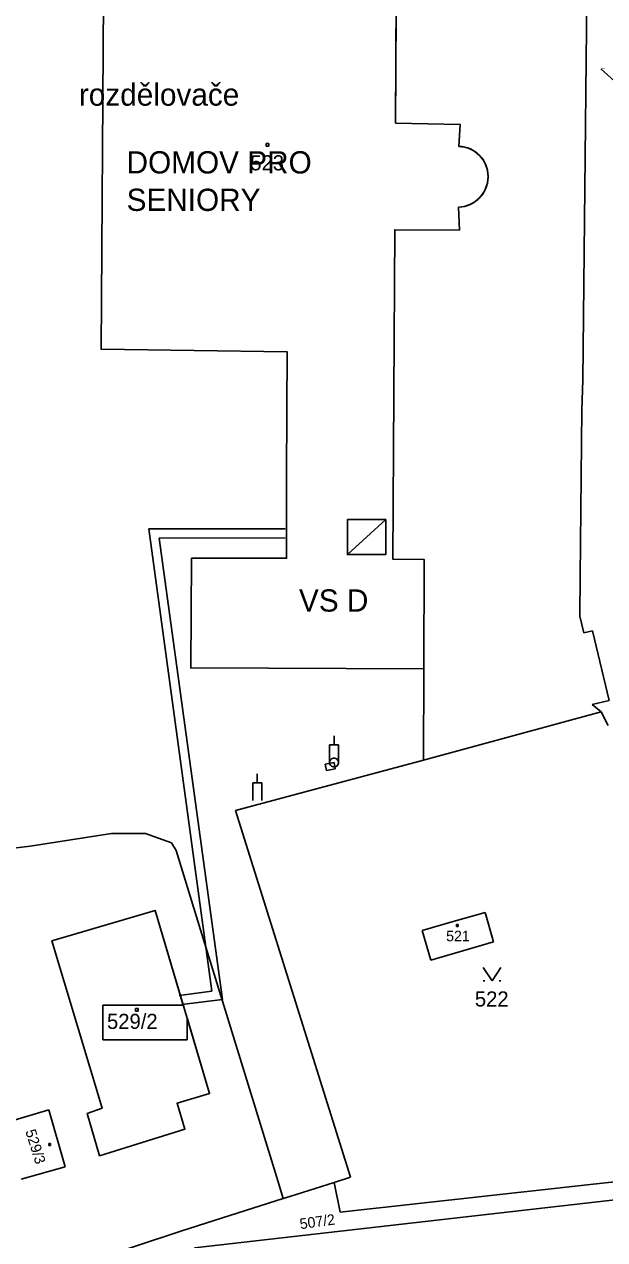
# Model space of a CAD drawing. Extents: x -468021 to -466942, y -1130484 to -1128584.
# Drawn here: x -467557.5 to -467492.3, y -1128861 to -1128724.4 of the extents above; entities that cross this region are included whole.
import ezdxf

# ---------------------------------------------------------------- set-up
doc = ezdxf.new("R2010")
doc.units = 0
for name, color, linetype in [('16-PLÁN-DPST', 7, 'Continuous'), ('21-Označení-odběrného-místa', 7, 'Continuous'), ('22-Odběrná místa-šrafy', 7, 'Continuous'), ('23-Popisy-budov', 7, 'Continuous'), ('DKM', 7, 'Continuous'), ('UT_SKUTEČNOST_staré', 7, 'Continuous')]:
    doc.layers.add(name, color=color, linetype=linetype)

# ---------------------------------------------------------------- blocks, each defined once
blk = doc.blocks.new('VYM10')
at = {"layer": '16-PLÁN-DPST'}
blk.add_line((0.027, 0.0246), (-0.0237, -0.0216), dxfattribs=at)
for points in [[(0.027, 0.0246), (-0.0237, -0.0216), (0.027, -0.0216), (0.027, 0.0246)], [(0.027, 0.0246), (-0.0237, 0.0246), (-0.0237, -0.0216), (0.027, 0.0246)]]:
    blk.add_lwpolyline(points, dxfattribs=at)
blk.add_lwpolyline([(-0.0237, -0.0216), (0.027, -0.0216), (0.027, 0.0246), (-0.0237, 0.0246)], close=True, dxfattribs=at)

msp = doc.modelspace()

# ---------------------------------------------------------------- linework, layer by layer
at = {"layer": '22-Odběrná místa-šrafy'}
for p, q in [((-467548.7, -1128838.56), (-467548.7, -1128834.68)), ((-467548.7, -1128834.68), (-467539.65, -1128834.68)), ((-467539.23, -1128836.1), (-467539.23, -1128838.56)), ((-467539.23, -1128838.56), (-467548.7, -1128838.56))]:
    msp.add_line(p, q, dxfattribs=at)
for points in [[(-467515.8, -1128735.53), (-467515.57, -1128698.65)], [(-467548.6, -1128721.64), (-467548.89, -1128760.95), (-467527.99, -1128761.23), (-467528.02, -1128767.71), (-467528.05, -1128775.32), (-467528.04, -1128784.44), (-467538.72, -1128784.44), (-467538.8, -1128796.77), (-467512.62, -1128796.87), (-467512.59, -1128784.58), (-467516.1, -1128784.54), (-467515.89, -1128747.52), (-467508.62, -1128747.55), (-467508.71, -1128744.98)], [(-467508.67, -1128738.14), (-467508.55, -1128735.67), (-467515.8, -1128735.53)], [(-467539.65, -1128834.68), (-467542.82, -1128824.03), (-467554.42, -1128827.46), (-467548.78, -1128846.27), (-467550.44, -1128846.87), (-467549.06, -1128851.61), (-467539.47, -1128848.61), (-467540.35, -1128845.7), (-467536.7, -1128844.62), (-467539.23, -1128836.1)]]:
    msp.add_lwpolyline(points, dxfattribs=at)
for centre, radius, start, end in [((-467508.76, -1128741.5), 3.36, 359.9999, 88.4048), ((-467508.85, -1128741.54), 3.45, 272.2616, 360), ((-467508.76, -1128741.5), 3.36, 358.5274, 359.9999), ((-467508.85, -1128741.54), 3.45, 359.1066, 360)]:
    msp.add_arc(centre, radius, start, end, dxfattribs=at)
at = {"layer": 'DKM'}
for p, q in [((-467515.8, -1128735.53), (-467515.57, -1128698.65)), ((-467494.22, -1128715.67), (-467494.76, -1128764.43)), ((-467548.6, -1128721.64), (-467548.89, -1128760.95)), ((-467492.71, -1128729.42), (-467490.83, -1128731.14)), ((-467508.55, -1128735.67), (-467515.8, -1128735.53)), ((-467508.67, -1128738.14), (-467508.55, -1128735.67)), ((-467530.34, -1128737.83), (-467530.04, -1128737.83)), ((-467530.34, -1128738.13), (-467530.34, -1128737.83)), ((-467530.04, -1128738.13), (-467530.34, -1128738.13)), ((-467530.04, -1128737.83), (-467530.04, -1128738.13)), ((-467508.62, -1128747.55), (-467508.71, -1128744.98)), ((-467515.89, -1128747.52), (-467516.1, -1128784.54)), ((-467515.89, -1128747.52), (-467508.62, -1128747.55)), ((-467527.99, -1128761.23), (-467548.89, -1128760.95)), ((-467528.02, -1128767.71), (-467527.99, -1128761.23)), ((-467494.87, -1128767.74), (-467494.76, -1128764.43)), ((-467528.05, -1128775.32), (-467528.02, -1128767.71)), ((-467495.06, -1128786.49), (-467494.87, -1128767.74)), ((-467528.04, -1128784.44), (-467528.05, -1128775.32)), ((-467538.8, -1128796.77), (-467538.72, -1128784.44)), ((-467528.04, -1128784.44), (-467538.72, -1128784.44)), ((-467516.1, -1128784.54), (-467512.59, -1128784.58)), ((-467512.59, -1128784.58), (-467512.62, -1128796.87)), ((-467495.06, -1128786.49), (-467495.07, -1128790.96)), ((-467495.07, -1128790.96), (-467494.62, -1128792.81)), ((-467493.67, -1128792.59), (-467494.62, -1128792.81)), ((-467493.67, -1128792.59), (-467491.8, -1128800.45)), ((-467512.62, -1128796.87), (-467538.8, -1128796.77)), ((-467512.65, -1128807.14), (-467512.62, -1128796.87)), ((-467493.71, -1128800.9), (-467491.8, -1128800.45)), ((-467492.69, -1128801.72), (-467512.65, -1128807.14)), ((-467492.69, -1128801.72), (-467493.71, -1128800.9)), ((-467491.89, -1128803.26), (-467492.69, -1128801.72)), ((-467522.71, -1128805.4), (-467522.71, -1128804.4)), ((-467523.21, -1128807.4), (-467523.21, -1128805.4)), ((-467523.21, -1128805.4), (-467522.21, -1128805.4)), ((-467522.21, -1128805.4), (-467522.21, -1128807.4)), ((-467512.65, -1128807.14), (-467533.78, -1128812.81)), ((-467523.21, -1128807.3), (-467523.11, -1128807.1)), ((-467523.11, -1128807.1), (-467523.01, -1128807)), ((-467523.01, -1128807), (-467522.81, -1128806.9)), ((-467522.81, -1128806.9), (-467522.61, -1128806.9)), ((-467522.61, -1128806.9), (-467522.41, -1128807)), ((-467522.41, -1128807), (-467522.31, -1128807.1)), ((-467522.31, -1128807.1), (-467522.21, -1128807.3)), ((-467522.71, -1128807.4), (-467523.71, -1128807.58)), ((-467523.71, -1128807.58), (-467523.57, -1128808.29)), ((-467523.57, -1128808.29), (-467522.58, -1128808.1)), ((-467523.21, -1128807.5), (-467523.21, -1128807.3)), ((-467523.11, -1128807.7), (-467523.21, -1128807.5)), ((-467523.01, -1128807.8), (-467523.11, -1128807.7)), ((-467522.81, -1128807.9), (-467523.01, -1128807.8)), ((-467522.61, -1128807.9), (-467522.81, -1128807.9)), ((-467522.71, -1128807.4), (-467522.71, -1128807.4)), ((-467522.58, -1128808.1), (-467522.71, -1128807.4)), ((-467522.41, -1128807.8), (-467522.61, -1128807.9)), ((-467522.31, -1128807.7), (-467522.41, -1128807.8)), ((-467522.21, -1128807.5), (-467522.31, -1128807.7)), ((-467522.21, -1128807.3), (-467522.21, -1128807.5)), ((-467531.83, -1128811.68), (-467531.83, -1128809.68)), ((-467531.83, -1128809.68), (-467530.83, -1128809.68)), ((-467531.33, -1128809.68), (-467531.33, -1128808.68)), ((-467530.83, -1128809.68), (-467530.83, -1128811.68)), ((-467520.87, -1128854.03), (-467533.78, -1128812.81)), ((-467547.71, -1128815.37), (-467556.84, -1128816.82)), ((-467543.88, -1128815.39), (-467547.71, -1128815.37)), ((-467540.98, -1128816.43), (-467543.88, -1128815.39)), ((-467556.84, -1128816.82), (-467559.95, -1128817.17)), ((-467540.45, -1128817.29), (-467540.98, -1128816.43)), ((-467538.16, -1128824.75), (-467540.45, -1128817.29)), ((-467542.82, -1128824.03), (-467554.42, -1128827.46)), ((-467536.7, -1128844.62), (-467542.82, -1128824.03)), ((-467529.14, -1128854.05), (-467538.16, -1128824.75)), ((-467509.32, -1128825.29), (-467505.73, -1128824.26)), ((-467505.73, -1128824.26), (-467504.77, -1128827.55)), ((-467512.81, -1128826.29), (-467509.32, -1128825.29)), ((-467511.84, -1128829.61), (-467512.81, -1128826.29)), ((-467508.95, -1128825.63), (-467508.74, -1128825.63)), ((-467508.95, -1128825.84), (-467508.95, -1128825.63)), ((-467508.74, -1128825.84), (-467508.95, -1128825.84)), ((-467508.74, -1128825.63), (-467508.74, -1128825.84)), ((-467554.42, -1128827.46), (-467548.78, -1128846.27)), ((-467504.77, -1128827.55), (-467508.23, -1128828.56)), ((-467508.23, -1128828.56), (-467511.84, -1128829.61)), ((-467505.95, -1128830.46), (-467504.95, -1128831.96)), ((-467504.95, -1128831.96), (-467503.95, -1128830.46)), ((-467505.95, -1128831.96), (-467505.75, -1128831.96)), ((-467504.15, -1128831.96), (-467503.95, -1128831.96)), ((-467545.02, -1128835.05), (-467544.72, -1128835.05)), ((-467545.02, -1128835.35), (-467545.02, -1128835.05)), ((-467544.72, -1128835.35), (-467545.02, -1128835.35)), ((-467544.72, -1128835.05), (-467544.72, -1128835.35)), ((-467540.35, -1128845.7), (-467536.7, -1128844.62)), ((-467554.75, -1128846.46), (-467559.65, -1128847.89)), ((-467552.93, -1128852.84), (-467554.75, -1128846.46)), ((-467548.78, -1128846.27), (-467550.44, -1128846.87)), ((-467550.44, -1128846.87), (-467549.06, -1128851.61)), ((-467539.47, -1128848.61), (-467540.35, -1128845.7)), ((-467549.06, -1128851.61), (-467539.47, -1128848.61)), ((-467554.77, -1128850.24), (-467554.56, -1128850.24)), ((-467554.77, -1128850.45), (-467554.77, -1128850.24)), ((-467554.56, -1128850.45), (-467554.77, -1128850.45)), ((-467554.56, -1128850.24), (-467554.56, -1128850.45)), ((-467557.86, -1128854.24), (-467552.93, -1128852.84)), ((-467482.73, -1128853.62), (-467522.02, -1128857.94)), ((-467529.14, -1128854.05), (-467528.41, -1128856.42)), ((-467527.68, -1128856.19), (-467522.7, -1128854.61)), ((-467522.7, -1128854.61), (-467520.87, -1128854.03)), ((-467522.02, -1128857.94), (-467522.7, -1128854.61)), ((-467486.56, -1128856.03), (-467538.37, -1128861.94)), ((-467537.02, -1128859.15), (-467528.41, -1128856.42)), ((-467528.41, -1128856.42), (-467527.68, -1128856.19)), ((-467539.91, -1128860.1), (-467537.02, -1128859.15)), ((-467550.23, -1128863.49), (-467539.91, -1128860.1))]:
    msp.add_line(p, q, dxfattribs=at)
for centre, radius, start, end in [((-467508.76, -1128741.5), 3.36, 358.5274, 88.4039), ((-467508.85, -1128741.54), 3.45, 272.2616, 359.1066)]:
    msp.add_arc(centre, radius, start, end, dxfattribs=at)
at = {"layer": 'UT_SKUTEČNOST_staré'}
for points in [[(-467543.53, -1128781.14), (-467528.19, -1128781.12)], [(-467536.43, -1128833.12), (-467543.53, -1128781.14)], [(-467542.37, -1128782.19), (-467528.19, -1128782.16)], [(-467535.23, -1128834.03), (-467542.37, -1128782.19)], [(-467540.11, -1128833.6), (-467536.43, -1128833.12)], [(-467539.81, -1128834.62), (-467535.23, -1128834.03)]]:
    msp.add_lwpolyline(points, dxfattribs=at)

# ---------------------------------------------------------------- block references
at = {"layer": '16-PLÁN-DPST', "xscale": 84.9999999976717, "yscale": 85.00000000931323}
msp.add_blockref('VYM10', (-467519.19, -1128782.19), dxfattribs=at)

# ---------------------------------------------------------------- texts
at = {"layer": '21-Označení-odběrného-místa'}
for s, p in [('rozdělovače', (-467551.38, -1128733.57)), ('VS D', (-467526.65, -1128790.44))]:
    msp.add_text(s, height=2.5, dxfattribs=at).set_placement(p)
at = {"layer": '23-Popisy-budov'}
for s, p in [('DOMOV PRO ', (-467546.02, -1128741.19)), ('SENIORY', (-467546.02, -1128745.4))]:
    msp.add_text(s, height=2.5, dxfattribs=at).set_placement(p)
at = {"layer": 'DKM'}
for s, height, p in [('4340/4', 0.1, (-467492.71, -1128729.42)), ('523', 1.7, (-467532.12, -1128740.84)), ('521', 1.19, (-467510.11, -1128827.5)), ('522', 1.7, (-467506.88, -1128834.83)), ('529/2', 1.7, (-467548.22, -1128837.35))]:
    msp.add_text(s, height=height, dxfattribs=at).set_placement(p)
for s, rotation, p in [('529/3', 287.4272, (-467557.41, -1128848.85)), ('507/2', 7.8533, (-467526.48, -1128859.87))]:
    msp.add_text(s, height=1.19, rotation=rotation, dxfattribs=at).set_placement(p)

doc.saveas('drawing.dxf')
